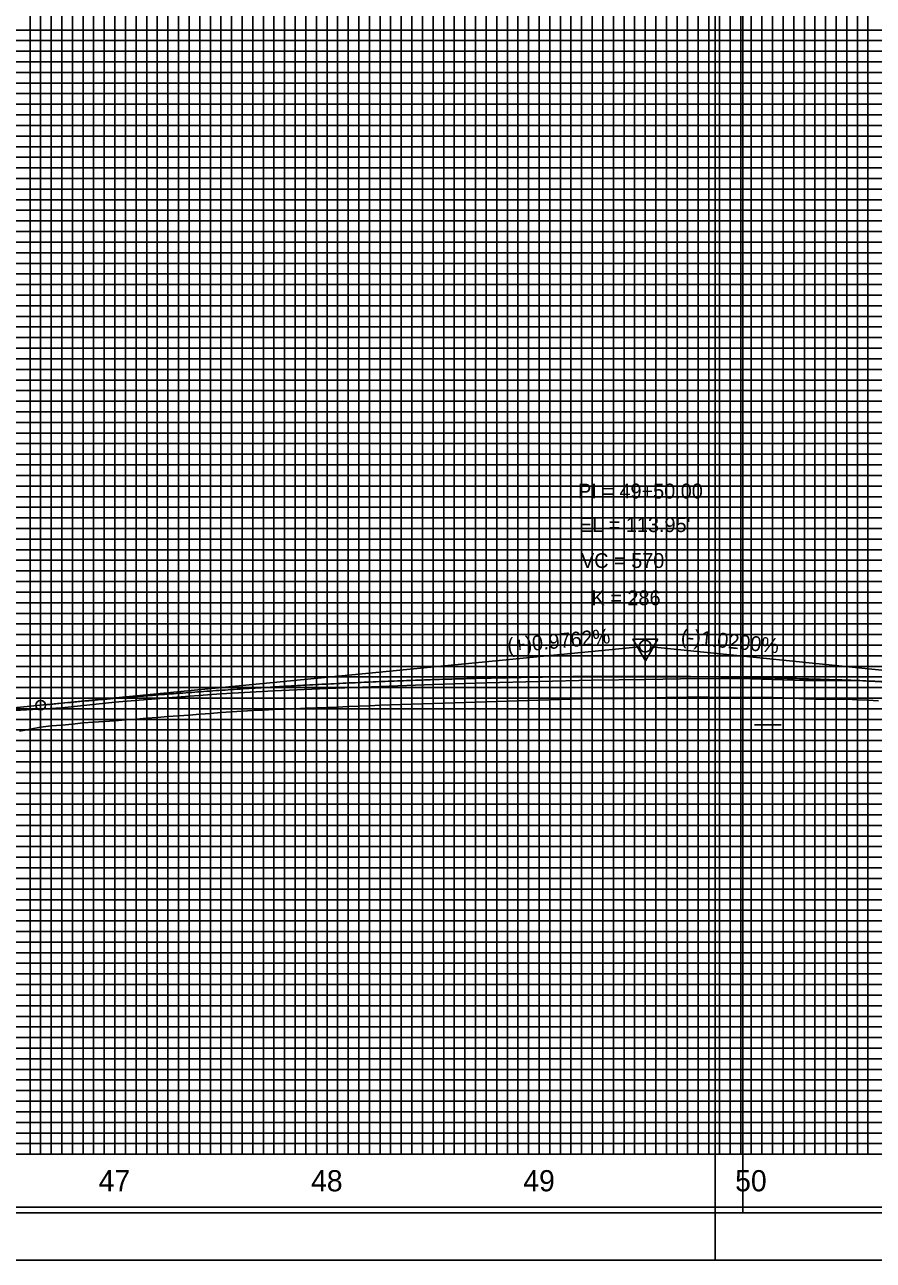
# Model space of a CAD drawing. Extents: x 2345490 to 2436403, y 465165 to 573888.
# Drawn here: x 2385424 to 2385824, y 515088 to 515670 of the extents above; entities that cross this region are included whole.
import ezdxf

# ---------------------------------------------------------------- set-up
doc = ezdxf.new("R2010")
doc.units = 0
for name, color, linetype in [('Old_Level_1', 7, 'Continuous'), ('Old_Level_18', 7, 'Continuous'), ('Old_Level_2', 7, 'Continuous'), ('Old_Level_41', 7, 'Continuous'), ('Old_Level_42', 7, 'Continuous'), ('Old_Level_43', 7, 'Continuous'), ('Old_Level_50', 7, 'Continuous'), ('Old_Level_51', 7, 'Continuous'), ('Old_Level_52', 7, 'Continuous'), ('Old_Level_57', 7, 'Continuous'), ('Old_Level_61', 7, 'Continuous'), ('Old_Level_62', 7, 'Continuous'), ('Old_Level_63', 7, 'Continuous')]:
    doc.layers.add(name, color=color, linetype=linetype)

msp = doc.modelspace()

# ---------------------------------------------------------------- linework, layer by layer
at = {"layer": 'Old_Level_1'}
for points in [[(2385421.799, 515336.9175), (2385426.799, 515337.8635), (2385431.799, 515338.8785), (2385436.799, 515339.43), (2385441.799, 515339.85075), (2385446.799, 515340.27175), (2385451.799, 515340.82825), (2385456.799, 515341.15125), (2385461.799, 515341.5475), (2385466.799, 515341.882), (2385471.799, 515342.25275), (2385476.799, 515342.64325), (2385481.799, 515343.03475), (2385486.799, 515343.431), (2385491.799, 515343.827), (2385496.799, 515344.213), (2385501.799, 515344.57), (2385506.799, 515344.927), (2385511.799, 515345.31075), (2385516.799, 515345.707), (2385521.799, 515346.103), (2385526.799, 515346.404), (2385531.799, 515346.6625), (2385536.799, 515346.92125), (2385541.799, 515347.1425), (2385546.799, 515347.34325), (2385551.799, 515347.54375), (2385556.799, 515347.7445), (2385561.799, 515347.94525), (2385566.799, 515348.148), (2385571.799, 515348.35125), (2385576.799, 515348.55425), (2385581.799, 515348.75525), (2385586.799, 515348.956), (2385591.799, 515349.1565), (2385596.799, 515349.336), (2385601.799, 515349.512), (2385606.799, 515349.68775), (2385611.799, 515349.83675), (2385616.799, 515349.988), (2385621.799, 515350.162), (2385626.799, 515350.336), (2385631.799, 515350.50325), (2385636.799, 515350.6475), (2385641.799, 515350.79175), (2385646.799, 515350.9425), (2385651.799, 515351.11375), (2385656.799, 515351.28525), (2385661.799, 515351.44625), (2385666.799, 515351.59075), (2385671.799, 515351.735), (2385676.799, 515351.88925), (2385681.799, 515352.0595), (2385686.799, 515352.22975), (2385691.799, 515352.3115), (2385696.799, 515352.3115), (2385701.799, 515352.3115), (2385706.799, 515352.31125), (2385711.799, 515352.3505), (2385716.799, 515352.50425), (2385721.799, 515352.65825), (2385726.799, 515352.776), (2385731.799, 515352.891), (2385736.799, 515352.93775), (2385741.799, 515352.93775), (2385746.799, 515352.93775), (2385751.799, 515352.91675), (2385756.799, 515352.88175), (2385761.799, 515352.84675), (2385766.799, 515352.82575)], [(2385766.799, 515352.82575), (2385771.799, 515352.82575), (2385776.799, 515352.826), (2385781.799, 515352.731), (2385786.799, 515352.498), (2385791.799, 515352.265), (2385796.799, 515352.08075), (2385801.799, 515352.08075), (2385806.799, 515352.08075), (2385811.799, 515352.00825), (2385816.799, 515351.67325), (2385821.799, 515351.6325), (2385826.799, 515351.3345)]]:
    msp.add_lwpolyline(points, dxfattribs=at)
at = {"layer": 'Old_Level_18'}
msp.add_lwpolyline([(2386016.79875, 516162.5265), (2384516.79875, 516162.5265), (2384516.79875, 515112.5265), (2386016.79875, 515112.5265)], close=True, dxfattribs=at)
at = {"layer": 'Old_Level_2'}
for p, q in [((2385431.799, 515349.20525), (2385714.06225, 515376.7595)), ((2386001.799, 515347.9565), (2385719.535, 515376.7475)), ((2385356.799, 515341.88375), (2385431.799, 515349.20525))]:
    msp.add_line(p, q, dxfattribs=at)
msp.add_lwpolyline([(2385722.72475, 515380.311), (2385710.98225, 515380.2965), (2385716.86575, 515370.17825)], close=True, dxfattribs=at)
for centre, radius in [((2385716.799, 515377.0265), 2.75), ((2385716.799, 515377.0265), 2.75), ((2385431.799, 515349.20525), 2.25)]:
    msp.add_circle(centre, radius, dxfattribs=at)
msp.add_spline([(2385431.799, 515349.20525), (2385443.199, 515350.29525), (2385454.599, 515351.34), (2385465.999, 515352.339), (2385477.399, 515353.2925), (2385488.799, 515354.2005), (2385500.199, 515355.063), (2385511.599, 515355.88), (2385522.999, 515356.65175), (2385534.399, 515357.37775), (2385545.799, 515358.058), (2385557.199, 515358.693), (2385568.599, 515359.2825), (2385579.999, 515359.8265), (2385591.399, 515360.325), (2385602.799, 515360.77775), (2385614.199, 515361.18525), (2385625.599, 515361.547), (2385636.999, 515361.8635), (2385648.399, 515362.13425), (2385659.799, 515362.35975), (2385671.199, 515362.5395), (2385682.599, 515362.67375), (2385693.999, 515362.76275), (2385705.399, 515362.806), (2385716.799, 515362.80375), (2385728.199, 515362.756), (2385739.599, 515362.66275), (2385750.999, 515362.524), (2385762.399, 515362.33975), (2385773.799, 515362.11), (2385785.199, 515361.83475), (2385796.599, 515361.514), (2385807.999, 515361.1475), (2385819.399, 515360.73575), (2385830.799, 515360.2785), (2385842.199, 515359.7755), (2385853.599, 515359.22725), (2385864.999, 515358.63325), (2385876.399, 515357.994), (2385887.799, 515357.309), (2385899.199, 515356.5785), (2385910.599, 515355.8025), (2385921.999, 515354.98125), (2385933.399, 515354.11425), (2385944.799, 515353.20175), (2385956.199, 515352.24375), (2385967.599, 515351.24025), (2385978.999, 515350.19125), (2385990.399, 515349.09675), (2386001.799, 515347.9565)], degree=3, dxfattribs=at)
at = {"layer": 'Old_Level_41'}
for p, q in [((2385768.29875, 515340.0265), (2385780.79875, 515340.0265)), ((2386016.79875, 515137.5265), (2384516.79875, 515137.5265))]:
    msp.add_line(p, q, dxfattribs=at)
for points in [[(2385441.79875, 516162.5265), (2385441.79875, 515137.5265), (2385491.79875, 515137.5265), (2385491.79875, 516162.5265)], [(2385466.79875, 516162.5265), (2385466.79875, 515137.5265), (2385516.79875, 515137.5265), (2385516.79875, 516162.5265)], [(2385541.79875, 516162.5265), (2385541.79875, 515137.5265), (2385591.79875, 515137.5265), (2385591.79875, 516162.5265)], [(2385566.79875, 516162.5265), (2385566.79875, 515137.5265), (2385616.79875, 515137.5265), (2385616.79875, 516162.5265)], [(2385641.79875, 516162.5265), (2385641.79875, 515137.5265), (2385691.79875, 515137.5265), (2385691.79875, 516162.5265)], [(2385666.79875, 516162.5265), (2385666.79875, 515137.5265), (2385716.79875, 515137.5265), (2385716.79875, 516162.5265)], [(2385741.79875, 516162.5265), (2385741.79875, 515137.5265), (2385791.79875, 515137.5265), (2385791.79875, 516162.5265)], [(2385766.79875, 516162.5265), (2385766.79875, 515137.5265), (2385816.79875, 515137.5265), (2385816.79875, 516162.5265)], [(2386016.79875, 515662.5265), (2384516.79875, 515662.5265), (2384516.79875, 515612.5265), (2386016.79875, 515612.5265)], [(2386016.79875, 515562.5265), (2384516.79875, 515562.5265), (2384516.79875, 515512.5265), (2386016.79875, 515512.5265)], [(2386016.79875, 515487.5265), (2384516.79875, 515487.5265), (2384516.79875, 515537.5265), (2386016.79875, 515537.5265)], [(2386016.79875, 515462.5265), (2384516.79875, 515462.5265), (2384516.79875, 515412.5265), (2386016.79875, 515412.5265)], [(2386016.79875, 515387.5265), (2384516.79875, 515387.5265), (2384516.79875, 515437.5265), (2386016.79875, 515437.5265)], [(2386016.79875, 515362.5265), (2384516.79875, 515362.5265), (2384516.79875, 515312.5265), (2386016.79875, 515312.5265)], [(2386016.79875, 515262.5265), (2384516.79875, 515262.5265), (2384516.79875, 515212.5265), (2386016.79875, 515212.5265)], [(2386016.79875, 515187.5265), (2384516.79875, 515187.5265), (2384516.79875, 515237.5265), (2386016.79875, 515237.5265)], [(2386016.79875, 515162.5265), (2384516.79875, 515162.5265)]]:
    msp.add_lwpolyline(points, dxfattribs=at)
at = {"layer": 'Old_Level_42'}
for points in [[(2386016.79875, 515587.5265), (2384516.79875, 515587.5265), (2384516.79875, 515637.5265), (2386016.79875, 515637.5265)], [(2386016.79875, 515287.5265), (2384516.79875, 515287.5265), (2384516.79875, 515337.5265), (2386016.79875, 515337.5265)]]:
    msp.add_lwpolyline(points, dxfattribs=at)
at = {"layer": 'Old_Level_43'}
for points in [[(2385426.79875, 516162.5265), (2385426.79875, 515137.5265), (2385431.79875, 515137.5265), (2385431.79875, 516162.5265)], [(2385436.79875, 516162.5265), (2385436.79875, 515137.5265), (2385446.79875, 515137.5265), (2385446.79875, 516162.5265)], [(2385451.79875, 516162.5265), (2385451.79875, 515137.5265), (2385456.79875, 515137.5265), (2385456.79875, 516162.5265)], [(2385461.79875, 516162.5265), (2385461.79875, 515137.5265), (2385471.79875, 515137.5265), (2385471.79875, 516162.5265)], [(2385476.79875, 516162.5265), (2385476.79875, 515137.5265), (2385481.79875, 515137.5265), (2385481.79875, 516162.5265)], [(2385486.79875, 516162.5265), (2385486.79875, 515137.5265), (2385496.79875, 515137.5265), (2385496.79875, 516162.5265)], [(2385501.79875, 516162.5265), (2385501.79875, 515137.5265), (2385506.79875, 515137.5265), (2385506.79875, 516162.5265)], [(2385511.79875, 516162.5265), (2385511.79875, 515137.5265), (2385521.79875, 515137.5265), (2385521.79875, 516162.5265)], [(2385526.79875, 516162.5265), (2385526.79875, 515137.5265), (2385531.79875, 515137.5265), (2385531.79875, 516162.5265)], [(2385536.79875, 516162.5265), (2385536.79875, 515137.5265), (2385546.79875, 515137.5265), (2385546.79875, 516162.5265)], [(2385551.79875, 516162.5265), (2385551.79875, 515137.5265), (2385556.79875, 515137.5265), (2385556.79875, 516162.5265)], [(2385561.79875, 516162.5265), (2385561.79875, 515137.5265), (2385571.79875, 515137.5265), (2385571.79875, 516162.5265)], [(2385576.79875, 516162.5265), (2385576.79875, 515137.5265), (2385581.79875, 515137.5265), (2385581.79875, 516162.5265)], [(2385586.79875, 516162.5265), (2385586.79875, 515137.5265)], [(2385586.79875, 515137.5265), (2385596.79875, 515137.5265), (2385596.79875, 516162.5265)], [(2385601.79875, 516162.5265), (2385601.79875, 515137.5265), (2385606.79875, 515137.5265), (2385606.79875, 516162.5265)], [(2385611.79875, 516162.5265), (2385611.79875, 515137.5265), (2385621.79875, 515137.5265), (2385621.79875, 516162.5265)], [(2385626.79875, 516162.5265), (2385626.79875, 515137.5265), (2385631.79875, 515137.5265), (2385631.79875, 516162.5265)], [(2385636.79875, 516162.5265), (2385636.79875, 515137.5265), (2385646.79875, 515137.5265), (2385646.79875, 516162.5265)], [(2385651.79875, 516162.5265), (2385651.79875, 515137.5265), (2385656.79875, 515137.5265), (2385656.79875, 516162.5265)], [(2385661.79875, 516162.5265), (2385661.79875, 515137.5265), (2385671.79875, 515137.5265), (2385671.79875, 516162.5265)], [(2385676.79875, 516162.5265), (2385676.79875, 515137.5265), (2385681.79875, 515137.5265), (2385681.79875, 516162.5265)], [(2385686.79875, 516162.5265), (2385686.79875, 515137.5265), (2385696.79875, 515137.5265), (2385696.79875, 516162.5265)], [(2385701.79875, 516162.5265), (2385701.79875, 515137.5265), (2385706.79875, 515137.5265), (2385706.79875, 516162.5265)], [(2385711.79875, 516162.5265), (2385711.79875, 515137.5265), (2385721.79875, 515137.5265), (2385721.79875, 516162.5265)], [(2385726.79875, 516162.5265), (2385726.79875, 515137.5265), (2385731.79875, 515137.5265), (2385731.79875, 516162.5265)], [(2385736.79875, 516162.5265), (2385736.79875, 515137.5265), (2385746.79875, 515137.5265), (2385746.79875, 516162.5265)], [(2385751.79875, 516162.5265), (2385751.79875, 515137.5265), (2385756.79875, 515137.5265), (2385756.79875, 516162.5265)], [(2385761.79875, 516162.5265), (2385761.79875, 515137.5265), (2385771.79875, 515137.5265), (2385771.79875, 516162.5265)], [(2385776.79875, 516162.5265), (2385776.79875, 515137.5265), (2385781.79875, 515137.5265), (2385781.79875, 516162.5265)], [(2385786.79875, 516162.5265), (2385786.79875, 515137.5265), (2385796.79875, 515137.5265), (2385796.79875, 516162.5265)], [(2385801.79875, 516162.5265), (2385801.79875, 515137.5265), (2385806.79875, 515137.5265), (2385806.79875, 516162.5265)], [(2385811.79875, 516162.5265), (2385811.79875, 515137.5265), (2385821.79875, 515137.5265), (2385821.79875, 516024.9765)], [(2385966.79875, 515667.5265), (2384566.79875, 515667.5265), (2384566.79875, 515657.5265), (2385966.79875, 515657.5265)], [(2385966.79875, 515652.5265), (2384566.79875, 515652.5265), (2384566.79875, 515647.5265), (2385966.79875, 515647.5265)], [(2385966.79875, 515642.5265), (2384566.79875, 515642.5265)], [(2384566.79875, 515632.5265), (2385966.79875, 515632.5265)], [(2385966.79875, 515627.5265), (2384566.79875, 515627.5265), (2384566.79875, 515622.5265), (2385966.79875, 515622.5265)], [(2385966.79875, 515617.5265), (2384566.79875, 515617.5265), (2384566.79875, 515607.5265), (2385966.79875, 515607.5265)], [(2385966.79875, 515602.5265), (2384566.79875, 515602.5265), (2384566.79875, 515597.5265), (2385966.79875, 515597.5265)], [(2385966.79875, 515592.5265), (2384566.79875, 515592.5265), (2384566.79875, 515582.5265), (2385966.79875, 515582.5265)], [(2385966.79875, 515577.5265), (2384566.79875, 515577.5265), (2384566.79875, 515572.5265), (2385966.79875, 515572.5265)], [(2385966.79875, 515567.5265), (2384566.79875, 515567.5265), (2384566.79875, 515557.5265), (2385966.79875, 515557.5265)], [(2385966.79875, 515552.5265), (2384566.79875, 515552.5265), (2384566.79875, 515547.5265), (2385966.79875, 515547.5265)], [(2385966.79875, 515542.5265), (2384566.79875, 515542.5265), (2384566.79875, 515532.5265), (2385966.79875, 515532.5265)], [(2385966.79875, 515527.5265), (2384566.79875, 515527.5265), (2384566.79875, 515522.5265), (2385966.79875, 515522.5265)], [(2385966.79875, 515517.5265), (2384566.79875, 515517.5265), (2384566.79875, 515507.5265), (2385966.79875, 515507.5265)], [(2385966.79875, 515502.5265), (2384566.79875, 515502.5265), (2384566.79875, 515497.5265), (2385966.79875, 515497.5265)], [(2385966.79875, 515492.5265), (2384566.79875, 515492.5265), (2384566.79875, 515482.5265), (2385966.79875, 515482.5265)], [(2385966.79875, 515477.5265), (2384566.79875, 515477.5265), (2384566.79875, 515472.5265), (2385966.79875, 515472.5265)], [(2385966.79875, 515467.5265), (2384566.79875, 515467.5265), (2384566.79875, 515457.5265), (2385966.79875, 515457.5265)], [(2385966.79875, 515452.5265), (2384566.79875, 515452.5265), (2384566.79875, 515447.5265), (2385966.79875, 515447.5265)], [(2385966.79875, 515442.5265), (2384566.79875, 515442.5265), (2384566.79875, 515432.5265), (2385966.79875, 515432.5265)], [(2385966.79875, 515427.5265), (2384566.79875, 515427.5265), (2384566.79875, 515422.5265), (2385966.79875, 515422.5265)], [(2385966.79875, 515417.5265), (2384566.79875, 515417.5265), (2384566.79875, 515407.5265), (2385966.79875, 515407.5265)], [(2385966.79875, 515402.5265), (2384566.79875, 515402.5265), (2384566.79875, 515397.5265), (2385966.79875, 515397.5265)], [(2385966.79875, 515392.5265), (2384566.79875, 515392.5265), (2384566.79875, 515382.5265), (2385966.79875, 515382.5265)], [(2385966.79875, 515377.5265), (2384566.79875, 515377.5265), (2384566.79875, 515372.5265), (2385966.79875, 515372.5265)], [(2385966.79875, 515367.5265), (2384566.79875, 515367.5265), (2384566.79875, 515357.5265), (2385966.79875, 515357.5265)], [(2385966.79875, 515352.5265), (2384566.79875, 515352.5265), (2384566.79875, 515347.5265), (2385966.79875, 515347.5265)], [(2385966.79875, 515342.5265), (2384566.79875, 515342.5265)], [(2384566.79875, 515332.5265), (2385966.79875, 515332.5265)], [(2385966.79875, 515327.5265), (2384566.79875, 515327.5265), (2384566.79875, 515322.5265), (2385966.79875, 515322.5265)], [(2385966.79875, 515317.5265), (2384566.79875, 515317.5265)], [(2384566.79875, 515307.5265), (2385966.79875, 515307.5265)], [(2385966.79875, 515302.5265), (2384566.79875, 515302.5265), (2384566.79875, 515297.5265), (2385966.79875, 515297.5265)], [(2385966.79875, 515292.5265), (2384566.79875, 515292.5265), (2384566.79875, 515282.5265), (2385966.79875, 515282.5265)], [(2385966.79875, 515277.5265), (2384566.79875, 515277.5265), (2384566.79875, 515272.5265), (2385966.79875, 515272.5265)], [(2385966.79875, 515267.5265), (2384566.79875, 515267.5265), (2384566.79875, 515257.5265), (2385966.79875, 515257.5265)], [(2385966.79875, 515252.5265), (2384566.79875, 515252.5265), (2384566.79875, 515247.5265), (2385966.79875, 515247.5265)], [(2385966.79875, 515242.5265), (2384566.79875, 515242.5265), (2384566.79875, 515232.5265), (2385966.79875, 515232.5265)], [(2385966.79875, 515227.5265), (2384566.79875, 515227.5265), (2384566.79875, 515222.5265), (2385966.79875, 515222.5265)], [(2385966.79875, 515217.5265), (2384566.79875, 515217.5265), (2384566.79875, 515207.5265), (2385966.79875, 515207.5265)], [(2385966.79875, 515202.5265), (2384566.79875, 515202.5265), (2384566.79875, 515197.5265), (2385966.79875, 515197.5265)], [(2385966.79875, 515192.5265), (2384566.79875, 515192.5265), (2384566.79875, 515182.5265), (2385966.79875, 515182.5265)], [(2385966.79875, 515177.5265), (2384566.79875, 515177.5265), (2384566.79875, 515172.5265), (2385966.79875, 515172.5265)], [(2385966.79875, 515167.5265), (2384566.79875, 515167.5265), (2384566.79875, 515157.5265), (2385966.79875, 515157.5265)], [(2385966.79875, 515152.5265), (2384566.79875, 515152.5265), (2384566.79875, 515147.5265), (2385966.79875, 515147.5265)], [(2385966.79875, 515142.5265), (2384566.79875, 515142.5265)]]:
    msp.add_lwpolyline(points, dxfattribs=at)
at = {"layer": 'Old_Level_50'}
msp.add_line((2385749.79875, 515087.5265), (2385749.79875, 515087.5265), dxfattribs=at)
for points in [[(2386029.29875, 516165.0765), (2384362.79875, 516165.0765), (2384362.79875, 515109.9765), (2386029.29875, 515109.9765)], [(2387429.29875, 516165.0765), (2385762.79875, 516165.0765), (2385762.79875, 515109.9765), (2387429.29875, 515109.9765)]]:
    msp.add_lwpolyline(points, close=True, dxfattribs=at)
at = {"layer": 'Old_Level_51'}
for points in [[(2386033.79875, 516187.5265), (2384349.79875, 516187.5265), (2384349.79875, 515087.5265), (2386033.79875, 515087.5265)], [(2387433.79875, 516187.5265), (2385749.79875, 516187.5265), (2385749.79875, 515087.5265), (2387433.79875, 515087.5265)]]:
    msp.add_lwpolyline(points, close=True, dxfattribs=at)
at = {"layer": 'Old_Level_52'}
msp.add_line((2385762.79875, 515109.9765), (2385762.79875, 515109.9765), dxfattribs=at)
at = {"layer": 'Old_Level_57'}
for p, q in [((2381716.79925, 515537.52675), (2386366.79875, 515537.52675)), ((2385466.79875, 515137.52675), (2385466.79875, 515537.52675)), ((2385466.79875, 515137.62675), (2385466.79875, 515537.52675)), ((2385566.79875, 515137.52675), (2385566.79875, 515537.52675)), ((2385566.79875, 515137.62675), (2385566.79875, 515537.52675)), ((2385666.79875, 515137.52675), (2385666.79875, 515537.52675)), ((2385666.79875, 515137.62675), (2385666.79875, 515537.52675)), ((2385766.79875, 515137.52675), (2385766.79875, 515537.52675)), ((2385766.79875, 515137.62675), (2385766.79875, 515537.52675)), ((2381716.79925, 515487.52675), (2386366.79875, 515487.52675)), ((2381716.79925, 515437.52675), (2386366.79875, 515437.52675)), ((2381716.79925, 515387.52675), (2386366.79875, 515387.52675)), ((2381716.79925, 515337.52675), (2386366.79875, 515337.52675)), ((2381716.79925, 515287.52675), (2386366.79875, 515287.52675)), ((2381716.79925, 515237.52675), (2386366.79875, 515237.52675)), ((2381716.799, 515187.52675), (2386366.79875, 515187.52675)), ((2381716.79925, 515137.52675), (2386366.79875, 515137.52675))]:
    msp.add_line(p, q, dxfattribs=at)
at = {"layer": 'Old_Level_61'}
for points in [[(2385466.799, 515350.68375), (2385491.799, 515352.656), (2385516.799, 515354.6265), (2385541.799, 515356.03575), (2385566.799, 515357.065), (2385591.799, 515358.08725), (2385616.799, 515358.95475), (2385641.799, 515359.689), (2385666.799, 515360.40425), (2385691.799, 515361.0075), (2385716.799, 515361.279), (2385741.799, 515361.7945), (2385766.799, 515361.6835), (2385791.799, 515360.87525), (2385816.799, 515360.83725), (2385841.799, 515359.5115)], [(2385066.799, 515315.50575), (2385091.799, 515318.182), (2385116.799, 515320.70925), (2385141.799, 515323.23575), (2385166.799, 515325.687), (2385191.799, 515328.08125), (2385216.799, 515330.2955), (2385241.799, 515331.987), (2385266.799, 515333.68625), (2385291.799, 515335.4015), (2385316.799, 515337.717), (2385341.799, 515340.03625), (2385366.799, 515342.3545), (2385391.799, 515344.47275), (2385416.799, 515346.579), (2385441.799, 515347.9905), (2385466.799, 515350.68375)]]:
    msp.add_lwpolyline(points, dxfattribs=at)
at = {"layer": 'Old_Level_63'}
msp.add_line((2381766.79875, 515137.5265), (2386228.05125, 515137.5265), dxfattribs=at)

# ---------------------------------------------------------------- texts
at = {"layer": 'Old_Level_2'}
for s, height, p in [('PI = 49+50.00', 7.0000005, (2385685.13075, 515446.682)), ("EL = 113.95'", 7.0000005, (2385685.54575, 515430.8345)), ("VC = 570'", 7.000001, (2385686.504, 515413.90875)), ('K = 286', 7.000001, (2385691.48575, 515396.34825))]:
    msp.add_text(s, height=height, dxfattribs=at).set_placement(p)
for s, rotation, p in [('(+)0.9762%', 5.57549444, (2385652.12475, 515373.7275)), ('(-)1.0200%', 354.17597222, (2385733.37725, 515378.3515))]:
    msp.add_text(s, height=7.000001, rotation=rotation, dxfattribs=at).set_placement(p)
at = {"layer": 'Old_Level_62'}
for s, p in [('47', (2385459.1415, 515120.0265)), ('48', (2385559.26725, 515120.0265)), ('49', (2385659.3095, 515120.0265)), ('50', (2385759.1855, 515120.0265))]:
    msp.add_text(s, height=10.000001, dxfattribs=at).set_placement(p)

doc.saveas('drawing.dxf')
